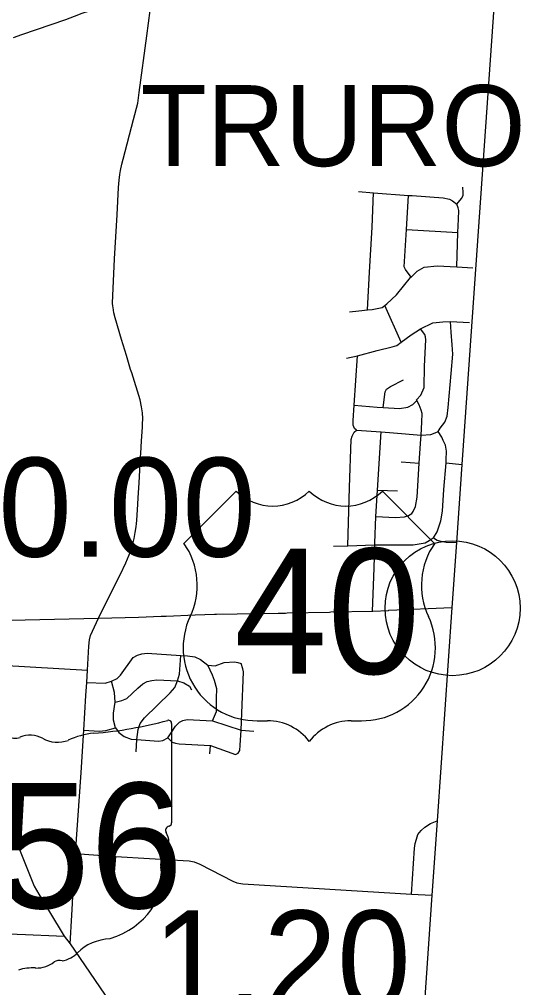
# Model space of a CAD drawing. Extents: x 1729596 to 1934326, y 644115 to 911751.
# Drawn here: x 1884875 to 1890476, y 708239 to 719002 of the extents above; entities that cross this region are included whole.
import ezdxf

# ---------------------------------------------------------------- set-up
doc = ezdxf.new("R2010")
doc.units = 0
for name, color, linetype in [('Default', 7, 'Continuous'), ('GM_X_City_Street', 7, 'Continuous'), ('GM_X_County', 7, 'Continuous'), ('GM_X_County_Road', 7, 'Continuous'), ('GM_X_State_Route', 7, 'Continuous'), ('GM_X_State_Shield', 7, 'Continuous'), ('GM_X_Township_Road', 7, 'Continuous'), ('GM_X_Township_Text', 7, 'Continuous'), ('GM_X_US_Route', 7, 'Continuous'), ('GM_X_US_Shield', 7, 'Continuous')]:
    doc.layers.add(name, color=color, linetype=linetype)

msp = doc.modelspace()

# ---------------------------------------------------------------- linework, layer by layer
at = {"layer": 'Default'}
msp.add_circle((1889686, 712457), 750, dxfattribs=at)
at = {"layer": 'GM_X_City_Street'}
for points in [[(1889732, 716251), (1889746, 716633), (1889751, 716780), (1889757, 716876), (1889750, 716906), (1889733, 716948), (1889786, 717011), (1889805, 717045), (1889804, 717079), (1889799, 717137)], [(1888641, 717088), (1888810, 717075), (1889198, 717046), (1889238, 717043), (1889581, 717018), (1889653, 717002), (1889684, 716986), (1889733, 716948)], [(1888742, 715773), (1888763, 716191), (1888793, 716691), (1888810, 717075)], [(1889225, 716137), (1889165, 716221), (1889149, 716253), (1889175, 716665), (1889198, 717046)], [(1889175, 716665), (1889746, 716633)], [(1888543, 715751), (1888645, 715762), (1888742, 715773), (1888793, 715779), (1888905, 715800), (1888934, 715821), (1888958, 715839), (1889064, 715940), (1889220, 716133), (1889225, 716137), (1889294, 716205), (1889371, 716248), (1889517, 716262), (1889732, 716251), (1889912, 716242)], [(1886111, 715112), (1886064, 715266), (1886009, 715444), (1885939, 715686), (1885923, 715741), (1885916, 715798), (1885914, 715816)], [(1889116, 715413), (1888934, 715821)], [(1888510, 715236), (1888630, 715262), (1888848, 715322), (1889014, 715364), (1889069, 715377), (1889116, 715413), (1889227, 715495), (1889332, 715561), (1889466, 715628), (1889578, 715641), (1889663, 715645), (1889875, 715634)], [(1889474, 713238), (1889516, 713307), (1889557, 713428), (1889573, 713534), (1889589, 713778), (1889614, 714074), (1889617, 714108), (1889619, 714204), (1889609, 714271), (1889582, 714322), (1889567, 714360), (1889525, 714423), (1889547, 714457), (1889599, 714524), (1889625, 714593), (1889639, 714689), (1889672, 715065), (1889689, 715279), (1889682, 715384), (1889671, 715526), (1889663, 715645)], [(1889233, 713508), (1889248, 713532), (1889273, 713587), (1889292, 713691), (1889317, 714070), (1889332, 714288), (1889337, 714382), (1889346, 714526), (1889350, 714620), (1889337, 714659), (1889316, 714717), (1889289, 714766), (1889286, 714772), (1889335, 714825), (1889371, 714910), (1889376, 715149), (1889389, 715441), (1889386, 715475), (1889379, 715498), (1889332, 715561)], [(1888522, 713149), (1888540, 713798), (1888560, 714333), (1888571, 714371), (1888592, 714412), (1888619, 714436), (1888597, 714456), (1888582, 714493), (1888581, 714543), (1888593, 714715), (1888630, 715262)], [(1888916, 714688), (1888938, 714861), (1888953, 714891), (1888996, 714922), (1889143, 714996)], [(1888593, 714715), (1888849, 714693), (1888916, 714688), (1889098, 714675), (1889188, 714690), (1889246, 714723), (1889289, 714766)], [(1886222, 714137), (1886222, 714138), (1886225, 714178), (1886232, 714316), (1886243, 714469), (1886244, 714503)], [(1888619, 714436), (1888894, 714416), (1889031, 714405), (1889337, 714382), (1889446, 714387), (1889492, 714408), (1889525, 714423)], [(1888824, 713179), (1888824, 713179), (1888835, 713476), (1888852, 713770), (1888894, 714416)], [(1886189, 713615), (1886193, 713684), (1886206, 713850), (1886222, 714137)], [(1889115, 714083), (1889317, 714070)], [(1889614, 714074), (1889790, 714054)], [(1888852, 713770), (1889076, 713763)], [(1888835, 713476), (1889053, 713465), (1889151, 713472), (1889197, 713487), (1889233, 713508)], [(1885752, 712346), (1885826, 712499), (1885996, 712828), (1886059, 712960), (1886096, 713049), (1886117, 713107), (1886128, 713150)], [(1888364, 713145), (1888522, 713149), (1888820, 713160), (1888823, 713160), (1889249, 713163), (1889383, 713184), (1889428, 713211), (1889470, 713240), (1889474, 713238), (1889514, 713215), (1889559, 713203), (1889617, 713190), (1889730, 713187)], [(1888796, 712425), (1888814, 712903), (1888823, 713160), (1888824, 713179)], [(1885497, 709689), (1885500, 709732), (1885560, 710632), (1885590, 711101), (1885614, 711485), (1885625, 711631), (1885630, 711768), (1885647, 712035), (1885654, 712104), (1885664, 712154), (1885752, 712346)], [(1885625, 711631), (1885829, 711622), (1885899, 711645), (1885960, 711676), (1885997, 711711), (1886137, 711908), (1886186, 711934), (1886236, 711951), (1886293, 711956), (1886668, 711932), (1886742, 711929), (1886823, 711917), (1886885, 711887), (1886967, 711822)], [(1886173, 710859), (1886179, 710996), (1886193, 711108), (1886217, 711174), (1886264, 711238), (1886549, 711517), (1886601, 711576), (1886632, 711648), (1886653, 711725), (1886668, 711932)], [(1886967, 711822), (1887049, 711816), (1887150, 711854), (1887263, 711861), (1887303, 711854), (1887337, 711841)], [(1884354, 711841), (1885630, 711768)], [(1887019, 711205), (1887063, 711308), (1887064, 711457), (1887069, 711559), (1887043, 711652), (1887020, 711713), (1886967, 711822)], [(1887305, 710845), (1887324, 710877), (1887329, 710933), (1887337, 711103), (1887346, 711289), (1887365, 711748), (1887357, 711784), (1887337, 711841)], [(1885943, 711129), (1885921, 711212), (1885922, 711292), (1885938, 711413), (1885933, 711519), (1885899, 711645)], [(1885938, 711413), (1886012, 711430), (1886068, 711454), (1886191, 711567), (1886246, 711616), (1886296, 711641), (1886345, 711654), (1886402, 711661), (1886632, 711648)], [(1886632, 711648), (1886702, 711628), (1886764, 711590), (1886786, 711550)], [(1885590, 711101), (1885761, 711091), (1885836, 711096), (1885943, 711129), (1885981, 711074), (1886037, 711030), (1886115, 711003), (1886179, 710996), (1886419, 710978), (1886468, 710987), (1886525, 711016), (1886554, 711060), (1886610, 711146), (1886653, 711191), (1886690, 711207), (1886738, 711219), (1887019, 711205), (1887337, 711103), (1887479, 711092)], [(1886525, 711016), (1886573, 710968), (1886610, 710956), (1886650, 710951), (1886996, 710932), (1887277, 710832), (1887305, 710845)], [(1886989, 710839), (1886996, 710932)], [(1889231, 709277), (1889263, 709790), (1889271, 709842), (1889285, 709889), (1889300, 709943), (1889336, 709985), (1889378, 710024), (1889442, 710063), (1889514, 710092)], [(1885500, 709732), (1885945, 709696), (1886695, 709651), (1886760, 709648), (1886816, 709638), (1886880, 709611), (1887247, 709423), (1887290, 709406), (1887357, 709395), (1889231, 709277), (1889457, 709269)], [(1885487, 709528), (1885489, 709558), (1885497, 709689)], [(1885914, 709306), (1885945, 709696)], [(1885438, 708725), (1885458, 709046)], [(1884481, 708847), (1884944, 708830), (1885288, 708817), (1885372, 708813)]]:
    msp.add_lwpolyline(points, dxfattribs=at)
at = {"layer": 'GM_X_County'}
msp.add_lwpolyline([(1892450, 730067), (1892092, 723948), (1892003, 722602), (1891818, 719820), (1890201, 719965), (1890151, 719240), (1889790, 714054), (1889730, 713187), (1889680, 712466), (1889514, 710092), (1889457, 709269), (1889273, 706617), (1886742, 706790), (1881354, 707158), (1881125, 703749), (1880996, 701827), (1880648, 696807), (1880621, 696420), (1881199, 696408), (1881620, 696382), (1884619, 696174), (1885889, 696091), (1885509, 690950)], dxfattribs=at)
at = {"layer": 'GM_X_County_Road'}
for points in [[(1885914, 715816), (1885910, 715848), (1885931, 716341), (1885961, 716830), (1885977, 717132), (1885983, 717214), (1885990, 717276), (1885998, 717324), (1886014, 717394), (1886028, 717448), (1886144, 717890), (1886191, 718072), (1886206, 718189), (1886290, 718819), (1886327, 719099), (1886339, 719231)], [(1886244, 714503), (1886246, 714565), (1886243, 714628), (1886233, 714695), (1886215, 714773), (1886124, 715072), (1886111, 715112)], [(1886128, 713150), (1886135, 713174), (1886151, 713232), (1886161, 713297), (1886171, 713362), (1886176, 713400), (1886178, 713432), (1886189, 713615)], [(1885458, 709046), (1885462, 709109), (1885477, 709401), (1885487, 709528)]]:
    msp.add_lwpolyline(points, dxfattribs=at)
at = {"layer": 'GM_X_State_Route'}
for points in [[(1884529, 710615), (1884534, 710603), (1884589, 710470), (1884691, 710237), (1884993, 709478), (1885041, 709368), (1885090, 709280), (1885209, 709082)], [(1885209, 709082), (1885372, 708813)], [(1885372, 708813), (1885438, 708725), (1885820, 708168), (1886304, 707491), (1886624, 707003), (1886742, 706790)]]:
    msp.add_lwpolyline(points, dxfattribs=at)
at = {"layer": 'GM_X_State_Shield'}
for p, q in [((1886567, 710070), (1886567, 711176)), ((1886566, 710071), (1886567, 710070))]:
    msp.add_line(p, q, dxfattribs=at)
for centre, major_axis, start_param, end_param in [((1885327, 714004), (3691, 0), 4.814394, 5.042369), ((1886528, 711180), (38.7, 0), 6.141152, 7.989035), ((1884831, 711102), (113, 0), 3.836095, 5.185415), ((1884996, 710858), (235, 0), 0.950623, 2.079405), ((1885299, 711193), (282, 0), 4.081561, 5.145723), ((1885798, 710478), (743, 0), 1.699011, 2.107814), ((1886558, 709989), (60, 0), 1.883978, 3.671073), ((1886525, 710066), (41.5, 0), 5.05454, 6.418171), ((1886176, 709849), (360, 0), 5.934695, 6.695948), ((1886705, 709608), (262, 0), 2.387724, 3.262537), ((1885534, 709467), (923, 0), 5.101752, 6.440018), ((1885923, 708380), (506, 0), 1.647645, 2.488434), ((1885282, 708769), (298, 0), 4.937069, 5.64225), ((1885061, 708683), (282, 0), 4.691044, 5.507374), ((1885316, 708478), (79.4, 0), 1.147584, 2.315152), ((1885022, 708111), (435, 0), 1.495662, 1.94098)]:
    msp.add_ellipse(centre, major_axis=major_axis, ratio=0.8, start_param=start_param, end_param=end_param, dxfattribs=at)
at = {"layer": 'GM_X_Township_Road'}
msp.add_lwpolyline([(1884809, 718799), (1884902, 718835), (1885392, 719002), (1885487, 719038), (1885573, 719070), (1885643, 719092), (1885698, 719104), (1885751, 719112), (1885796, 719118), (1885879, 719125), (1886056, 719135), (1886096, 719133), (1886131, 719133), (1886184, 719127), (1886327, 719099)], dxfattribs=at)
at = {"layer": 'GM_X_US_Route'}
for points in [[(1886828, 712382), (1887043, 712391)], [(1887043, 712391), (1887063, 712392), (1887748, 712401), (1887830, 712403), (1887850, 712404)], [(1887850, 712404), (1888320, 712414), (1888335, 712415)], [(1888335, 712415), (1888796, 712425), (1888800, 712425), (1888974, 712433), (1888980, 712434)], [(1888980, 712434), (1889680, 712466)], [(1883373, 712286), (1883493, 712291), (1883635, 712297), (1883910, 712301), (1884351, 712315), (1884778, 712324), (1885752, 712346), (1886197, 712357), (1886451, 712367)], [(1886451, 712367), (1886475, 712368), (1886505, 712369)], [(1886505, 712369), (1886828, 712382)]]:
    msp.add_lwpolyline(points, dxfattribs=at)
at = {"layer": 'GM_X_US_Shield'}
for p, q in [((1887283, 713758), (1886703, 713178)), ((1889487, 713178), (1888907, 713758)), ((1887515, 711206), (1887631, 711206)), ((1888559, 711206), (1888675, 711206))]:
    msp.add_line(p, q, dxfattribs=at)
for centre, radius, start, end in [((1887689, 714173), 580, 225.573, 314.427), ((1888501, 714173), 580, 225.573, 314.427), ((1886038, 712713), 812, 334.5471, 35.0009), ((1890153, 712713), 812, 144.9991, 205.4529), ((1887506, 712018), 812, 154.8319, 270.6383), ((1888684, 712018), 812, 269.3617, 25.1681), ((1887631, 710626), 580, 36.8699, 90), ((1888559, 710626), 580, 90, 143.1301)]:
    msp.add_arc(centre, radius, start, end, dxfattribs=at)

# ---------------------------------------------------------------- texts
at = {"layer": 'Default'}
for s, p in [('0.00', (1884640, 713030)), ('1.20', (1886359, 707997))]:
    msp.add_text(s, height=1100, dxfattribs=at).set_placement(p)
at = {"layer": 'GM_X_State_Shield'}
msp.add_text('256', height=1392.2, dxfattribs=at).set_placement((1883588, 709123))
at = {"layer": 'GM_X_Township_Text'}
msp.add_text('TRURO', height=900, rotation=0, dxfattribs=at).set_placement((1886220, 717371))
at = {"layer": 'GM_X_US_Shield'}
msp.add_text('40', height=1392.2, dxfattribs=at).set_placement((1887259, 711728))

doc.saveas('drawing.dxf')
